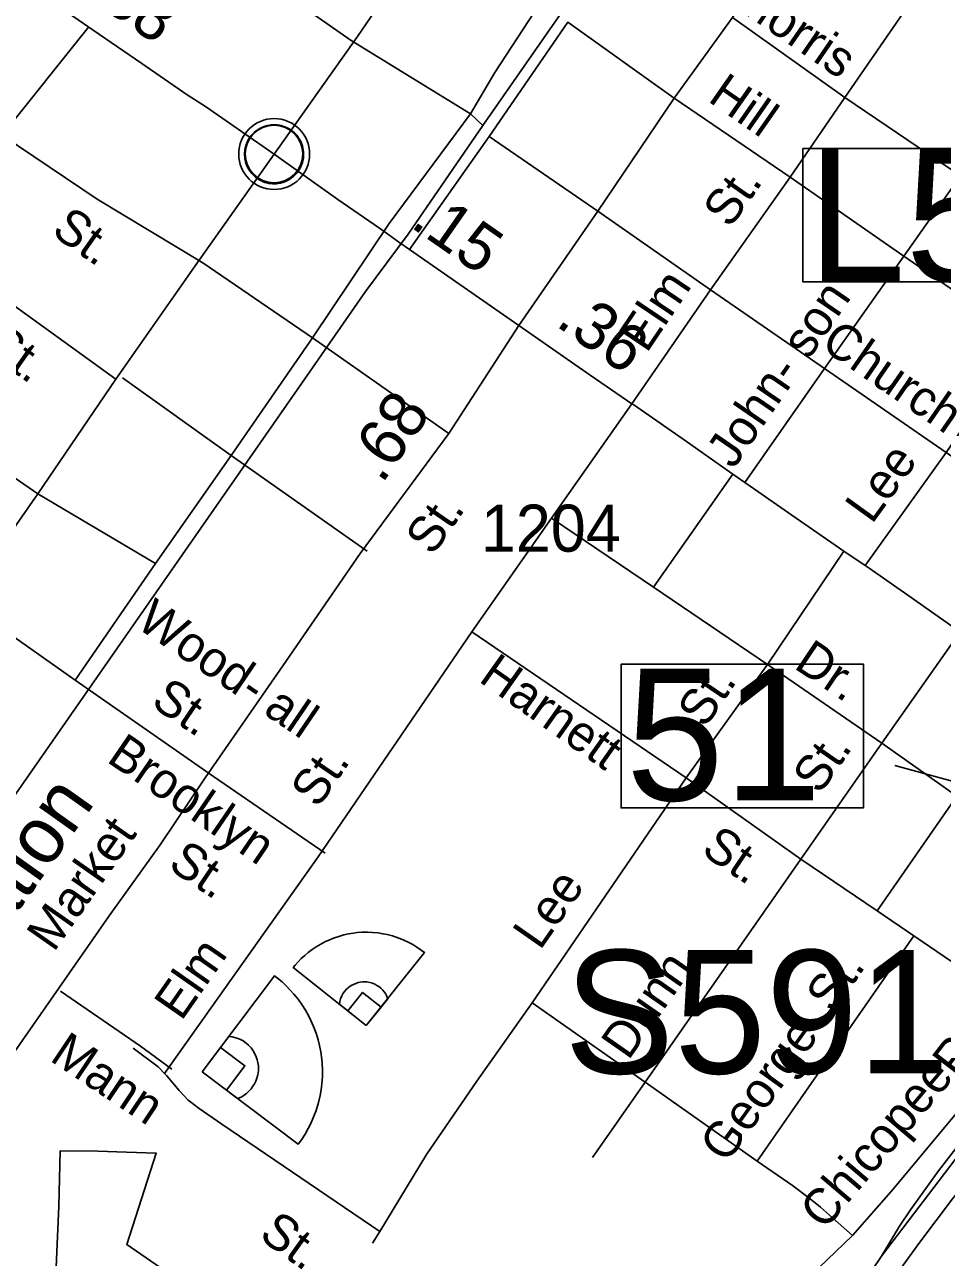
# Model space of a CAD drawing. Extents: x 2082433 to 2279600, y 546599 to 755198.
# Drawn here: x 2133782 to 2136223, y 591331 to 594609 of the extents above; entities that cross this region are included whole.
import ezdxf

# ---------------------------------------------------------------- set-up
doc = ezdxf.new("R2010")
doc.units = 0
for name, color, linetype in [('Exist Boundary Political City Limit New', 7, 'Continuous'), ('Exist Civil Demographics Community CELL', 7, 'Continuous'), ('Exist Cultural Recreational Baseball or SoftBall Diamond CELL', 7, 'Continuous'), ('Exist Railroad Mainline', 7, 'Continuous'), ('Exist Railroad Mainline Label', 7, 'Continuous'), ('Exist Road Non-System Type 51', 7, 'Continuous'), ('Exist Road Non-System Type 51 Label', 7, 'Continuous'), ('Exist Road Primary Interstate Divided Center Attributed', 7, 'Continuous'), ('Exist Road Primary Interstate Ramp 1 Lane Attributed', 7, 'Continuous'), ('Exist Road Primary Interstate Structure Cantilever Sign Number Label', 7, 'Continuous'), ('Exist Road Primary Interstate Structure Ovrhead Sign Number Label', 7, 'Continuous'), ('Exist Road Primary NC Attributed', 7, 'Continuous'), ('Exist Road Primary NC Service Mileage Hundredths English Label', 7, 'Continuous'), ('Exist Road Primary NC Structure Standard Bridge Number Label', 7, 'Continuous'), ('Exist Road Primary US Attributed', 7, 'Continuous'), ('Exist Road Secondary Mileage Hundredths English Label', 7, 'Continuous'), ('Exist Road Secondary Type 51 Attributed', 7, 'Continuous'), ('Exist Road Secondary Type 51 Label', 7, 'Continuous'), ('Exist Road Secondary Type 51 Number Label', 7, 'Continuous'), ('Map Preparation Boundary City Limit Buffer Line', 7, 'Continuous')]:
    doc.layers.add(name, color=color, linetype=linetype)

msp = doc.modelspace()

# ---------------------------------------------------------------- linework, layer by layer
at = {"layer": 'Exist Boundary Political City Limit New'}
msp.add_lwpolyline([(2133279.2, 591145.2), (2133450.5, 591390), (2133857.2, 591103.3), (2133872.8, 591467.7), (2133876.8, 591614.2), (2133976.5, 591613.6), (2134053.2, 591610.8), (2134132, 591608.2), (2134053.8, 591365.5), (2134411.2, 591119)], dxfattribs=at)
at = {"layer": 'Exist Civil Demographics Community CELL'}
msp.add_lwpolyline([(2134368.1, 594277.6), (2134369.1, 594283.2), (2134370.8, 594289.8), (2134373.8, 594297), (2134376.7, 594302.7), (2134380, 594308.4), (2134383.8, 594313.6), (2134387.7, 594317.9), (2134392.3, 594322.5), (2134397.9, 594327.1), (2134403.3, 594330.8), (2134408.2, 594333.6), (2134413.2, 594336.1), (2134418.7, 594338.4), (2134424.3, 594340.2), (2134428.7, 594341.4), (2134433.5, 594342.1), (2134437.6, 594342.8), (2134444, 594343.1), (2134448.4, 594343), (2134454.1, 594342.7), (2134459, 594342), (2134463.9, 594341), (2134468.9, 594339.6), (2134474.1, 594337.7), (2134480.7, 594334.7), (2134487, 594331.2), (2134492.1, 594327.7), (2134497.2, 594323.7), (2134500.5, 594320.6), (2134504.7, 594316.2), (2134508.5, 594311.5), (2134511.6, 594306.9), (2134514.7, 594301.9), (2134517.2, 594296.7), (2134519.2, 594291.7), (2134520.8, 594286.7), (2134522.1, 594282.1), (2134523.1, 594276), (2134523.8, 594271.3), (2134524, 594265.3), (2134523.9, 594259.6), (2134523.3, 594253.9), (2134522.3, 594248.4), (2134520.7, 594242.2), (2134518.8, 594236.4), (2134516.5, 594231.3), (2134513.4, 594225.3), (2134510.1, 594220), (2134506.6, 594215.3), (2134502.4, 594210.6), (2134497.1, 594205.6), (2134492.1, 594201.5), (2134487.1, 594198), (2134482.8, 594195.5), (2134476, 594192.3), (2134468.8, 594189.6), (2134462.9, 594188.1), (2134456.3, 594186.8), (2134451.8, 594186.3), (2134447.3, 594186.1), (2134441.7, 594186.1), (2134437.5, 594186.5), (2134431.8, 594187.2), (2134425.9, 594188.5), (2134421.3, 594189.8), (2134416.2, 594191.7), (2134411.6, 594193.7), (2134407.7, 594196), (2134400.8, 594200), (2134395.3, 594204.3), (2134390.4, 594208.8), (2134385.9, 594213.6), (2134382.7, 594217.6), (2134379.7, 594221.8), (2134375.6, 594228.9), (2134373.9, 594232.4), (2134372.2, 594236.4), (2134369.6, 594244.6), (2134368.1, 594251.7), (2134367.4, 594256.8), (2134367.1, 594263.2), (2134367, 594267.9), (2134367.6, 594274.3)], close=True, dxfattribs=at)
for centre, radius in [((2134445.7, 594265.2), 94.3), ((2134445.4, 594265.5), 76.7)]:
    msp.add_circle(centre, radius, dxfattribs=at)
at = {"layer": 'Exist Cultural Recreational Baseball or SoftBall Diamond CELL'}
for points in [[(2134690.7, 591947.5), (2134496.5, 592102.5), (2134501.2, 592108.2), (2134509.6, 592117.6), (2134517.6, 592125.8), (2134526.8, 592134.1), (2134535.7, 592141.6), (2134546.3, 592149.7), (2134557.3, 592157.3), (2134569.5, 592164.4), (2134580.8, 592170.4), (2134591.1, 592175.2), (2134603.6, 592180.1), (2134617.6, 592185), (2134631.3, 592188.8), (2134643, 592191.3), (2134656.7, 592193.7), (2134666.8, 592194.9), (2134678.9, 592195.8), (2134695.2, 592196), (2134707.5, 592195.5), (2134722.3, 592194.1), (2134734.7, 592192.1), (2134746.4, 592189.6), (2134760.8, 592186), (2134777, 592180.5), (2134789, 592175.9), (2134803.8, 592168.8), (2134814.4, 592163.1), (2134825.3, 592156.4), (2134837, 592148.5), (2134845.8, 592141.6)], [(2134254.5, 591824.7), (2134446.7, 592080), (2134454.2, 592074.2), (2134466.6, 592063.8), (2134477.3, 592053.7), (2134488.4, 592042.2), (2134498.4, 592031.1), (2134509.1, 592017.7), (2134519.3, 592003.9), (2134528.9, 591988.5), (2134537, 591974.1), (2134543.5, 591961.1), (2134550.3, 591945.2), (2134557.1, 591927.4), (2134562.4, 591909.9), (2134566.2, 591895), (2134569.7, 591877.5), (2134571.7, 591864.5), (2134573.2, 591849), (2134574.1, 591828.1), (2134573.9, 591812.2), (2134572.6, 591793.2), (2134570.5, 591777.2), (2134567.8, 591762), (2134563.7, 591743.4), (2134557.1, 591722.3), (2134551.6, 591706.8), (2134543, 591687.5), (2134536.1, 591673.6), (2134527.9, 591659.3), (2134518.2, 591644.1), (2134509.7, 591632.5)], [(2134690.7, 591947.5), (2134619, 592004.6), (2134619.9, 592011.4), (2134622.1, 592019), (2134625.6, 592027), (2134629.4, 592033.7), (2134633.7, 592039.6), (2134638.4, 592044.7), (2134644, 592049.8), (2134650.3, 592054.1), (2134656.3, 592057.2), (2134662.6, 592060), (2134669.3, 592062), (2134674.6, 592062.9), (2134681.6, 592063.7), (2134688.1, 592063.6), (2134691.8, 592063.6), (2134700.5, 592062), (2134706.8, 592060.1), (2134713.3, 592057.7), (2134718.8, 592054.7), (2134723.6, 592051.4), (2134729, 592047.2), (2134733.8, 592042.8), (2134738.3, 592037.5), (2134741.5, 592032.6), (2134744.5, 592027.5), (2134746.6, 592022.8), (2134748, 592019.1)], [(2134690.7, 591947.5), (2134730, 591996.7), (2134680.8, 592036), (2134641.5, 591986.8)], [(2134254.5, 591824.7), (2134325.3, 591919), (2134334.1, 591918), (2134343.9, 591915.5), (2134354.4, 591911.4), (2134363.1, 591906.7), (2134370.8, 591901.3), (2134377.5, 591895.6), (2134384.3, 591888.5), (2134390, 591880.6), (2134394.3, 591873), (2134398, 591865), (2134400.9, 591856.4), (2134402.3, 591849.6), (2134403.6, 591840.6), (2134403.7, 591832.4), (2134403.8, 591827.5), (2134402.1, 591816.3), (2134399.8, 591808.2), (2134396.9, 591799.7), (2134393.4, 591792.6), (2134389.2, 591786.3), (2134384.1, 591779.1), (2134378.6, 591772.9), (2134371.9, 591766.9), (2134365.8, 591762.6), (2134359.3, 591758.5), (2134353.4, 591755.7), (2134348.6, 591753.8)], [(2134254.5, 591824.7), (2134319.2, 591776), (2134367.9, 591840.7), (2134303.2, 591889.4)]]:
    msp.add_lwpolyline(points, close=True, dxfattribs=at)
at = {"layer": 'Exist Railroad Mainline'}
for points in [[(2134527.2, 593667.5), (2134688.3, 593900), (2134802.1, 594052.2), (2135000.2, 594341.2), (2135424.7, 594949.7), (2135576, 595167.7), (2135707.1, 595359.6), (2135981.5, 595757.3), (2136253.8, 596138.9), (2136427.3, 596379.2), (2136632.7, 596694), (2136796.3, 596934.6), (2136870.1, 597038.6), (2137144.2, 597427.7)], [(2134527.2, 593667.5), (2133267.5, 591860.5)]]:
    msp.add_lwpolyline(points, dxfattribs=at)
at = {"layer": 'Exist Road Non-System Type 51'}
for p, q in [((2134470.5, 594693), (2134650.5, 594567.4)), ((2133951.6, 594603), (2133722.7, 594315.8)), ((2134650.5, 594567.4), (2134967.6, 594372.1)), ((2134967.6, 594372.1), (2134751.5, 594080.5)), ((2134967.6, 594372.1), (2135000.2, 594341.2)), ((2135017.6, 594312.2), (2134806, 594011)), ((2135817.5, 594203.3), (2135606.3, 593904.3)), ((2135817.5, 594203.3), (2136119.9, 593993.8)), ((2136119.9, 593993.8), (2136271.1, 594207.4)), ((2134547.4, 593776.9), (2134751.5, 594080.5)), ((2133534.8, 594019.8), (2134024.5, 593666.6)), ((2134255.9, 593975.9), (2134547.4, 593776.9)), ((2135606.3, 593904.3), (2135397.1, 593601.4)), ((2134547.4, 593776.9), (2134331.5, 593463.3)), ((2134547.4, 593776.9), (2134910.2, 593522.2)), ((2133310.7, 593708.1), (2133816.9, 593362.1)), ((2135909.5, 593694.6), (2135697.6, 593391.7)), ((2134042.5, 593669.9), (2134331.5, 593463.3)), ((2134331.5, 593463.3), (2134130, 593176)), ((2134331.5, 593463.3), (2134693.3, 593209.2)), ((2135454.5, 593113.5), (2135665.3, 593414)), ((2133816.9, 593362.1), (2134130, 593176)), ((2135758, 592907.4), (2135960.9, 593209.6)), ((2134130, 593176), (2133916.4, 592866.4)), ((2133631.7, 593067.1), (2133916.4, 592866.4)), ((2133916.4, 592866.4), (2134284.2, 592609.8)), ((2134284.2, 592609.8), (2134581.7, 592406.5)), ((2134562.7, 592396.5), (2134153.9, 591820.4)), ((2135432.4, 591797.6), (2135292.4, 591597.3))]:
    msp.add_line(p, q, dxfattribs=at)
for points in [[(2136360.5, 594987.6), (2136161.1, 594702.9), (2135859, 594914.7), (2135664.4, 594628.4), (2135509.8, 594413.7), (2135817.5, 594203.3), (2135963.5, 594415.2), (2136161.1, 594702.9), (2136470, 594492.9)], [(2135151.6, 594663.4), (2135032.5, 594482), (2134967.6, 594372.1)], [(2135509.8, 594413.7), (2135226.6, 594615.6), (2135017.6, 594312.2)], [(2135664.4, 594628.4), (2135963.5, 594415.2), (2136271.1, 594207.4)], [(2135509.8, 594413.7), (2135306.6, 594113.2), (2135017.6, 594312.2)], [(2133722.7, 594315.8), (2133975.4, 594144.9), (2134255.9, 593975.9)], [(2135909.5, 593694.6), (2135606.3, 593904.3), (2135306.6, 594113.2), (2135096.4, 593809.1)], [(2136828.1, 593056.7), (2136532.1, 593262.3), (2136233, 593471.3), (2135909.5, 593694.6), (2136119.9, 593993.8), (2136438.5, 593774.1), (2136233, 593471.3), (2136016.9, 593171.5)], [(2135397.1, 593601.4), (2135183.4, 593297.3), (2134971.1, 592994.8), (2134562.7, 592396.5)], [(2135183.4, 593297.3), (2135454.5, 593113.5), (2135758, 592907.4), (2136061.9, 592698.6), (2135846, 592390.2), (2135541.1, 592606.3), (2135131.8, 592008), (2135432.4, 591797.6), (2135846, 592390.2), (2136049.5, 592253)], [(2135758, 592907.4), (2135541.1, 592606.3), (2134971.1, 592994.8)], [(2136263.3, 592985.9), (2136061.9, 592698.6), (2136261.4, 592557.4), (2136049.5, 592253), (2136146.6, 592186.7), (2136388.3, 592021.5), (2136406.7, 592003.6), (2136417.5, 591987.7), (2136423.9, 591975), (2136426.5, 591961), (2136427.1, 591945.7), (2136423.9, 591927.3), (2136416.9, 591910.1), (2136405.5, 591889.8), (2136091.8, 591512.5)], [(2135432.4, 591797.6), (2135730.1, 591587.2), (2136146.6, 592186.7)], [(2134173.5, 591832), (2134090.5, 591893.1), (2133877.8, 592038.9)], [(2135131.8, 592008), (2134984.2, 591800.1), (2134851.1, 591604.7), (2134726.6, 591400.2), (2134707.5, 591369)], [(2134726.6, 591400.2), (2134306.1, 591685.2), (2134246, 591727.2), (2134217.4, 591749.1), (2134193.2, 591775.2), (2134160.1, 591814), (2134153.9, 591820.4), (2134137.2, 591838.2), (2134070.4, 591887.2)], [(2135730.1, 591587.2), (2135824.2, 591522.3), (2135871.2, 591486.7), (2135898.6, 591464.4), (2135922.1, 591443.4), (2135983.5, 591389.9)], [(2136091.8, 591512.5), (2135983.5, 591389.9), (2135893.8, 591303.4), (2135849.9, 591264.6), (2135769.1, 591198.4), (2135714.4, 591158.4), (2135672.4, 591129.7), (2135599.2, 591083.9), (2135338.4, 590933.2)]]:
    msp.add_lwpolyline(points, dxfattribs=at)
at = {"layer": 'Exist Road Primary Interstate Divided Center Attributed'}
for points in [[(2136058.4, 591226.9), (2136162.3, 591371.6), (2136249.7, 591486.6), (2136345.7, 591606), (2136444.5, 591725.4), (2136602.6, 591902.1), (2136761.2, 592065.1), (2136876.8, 592177.6), (2136945.6, 592246), (2137075.5, 592362.5)], [(2136461.2, 591834.7), (2136386.5, 591749.2), (2136270.5, 591610.4), (2136061, 591334.6), (2135983.6, 591220.5)]]:
    msp.add_lwpolyline(points, dxfattribs=at)
at = {"layer": 'Exist Road Primary Interstate Ramp 1 Lane Attributed'}
msp.add_lwpolyline([(2136360.9, 591746.1), (2136309.4, 591685), (2136273.8, 591640.5), (2136212.1, 591561.6), (2136137.6, 591457.9), (2136109, 591414.6), (2136061, 591334.6)], dxfattribs=at)
at = {"layer": 'Exist Road Primary Interstate Structure Cantilever Sign Number Label'}
msp.add_lwpolyline([(2135851.6, 594280.3), (2137119.6, 594280.3), (2137119.6, 593925.3), (2135851.6, 593925.3)], close=True, dxfattribs=at)
at = {"layer": 'Exist Road Primary NC Attributed'}
for points in [[(2132810.2, 595395), (2133006.9, 595258.9), (2133106.5, 595191.3), (2133369.9, 595007.7), (2133594, 594851), (2133737.8, 594751.4), (2133924.4, 594622.1), (2133964, 594594.2), (2134093.8, 594505.8), (2134214.5, 594422.3), (2134262.9, 594391.5), (2134445.7, 594265.2)], [(2134779.5, 594029.4), (2134750.6, 594050.4), (2134725.9, 594067.7), (2134615, 594144.1), (2134445.7, 594265.2)], [(2135096.4, 593809.1), (2134939.8, 593918.4), (2134806, 594011), (2134779.5, 594029.4)], [(2136613.6, 592734.1), (2136323.6, 592953), (2136316.1, 592958.9), (2136274.3, 592991), (2136130.8, 593092.5), (2136028.2, 593163.9), (2136016.9, 593171.5), (2135960.9, 593209.6), (2135822.7, 593304.6), (2135711.8, 593381.9), (2135697.6, 593391.7), (2135665.3, 593414), (2135656.5, 593419.9), (2135542.2, 593500.6), (2135401.9, 593598.2), (2135397.1, 593601.4), (2135286.3, 593676.9), (2135096.4, 593809.1)]]:
    msp.add_lwpolyline(points, dxfattribs=at)
at = {"layer": 'Exist Road Primary NC Structure Standard Bridge Number Label'}
msp.add_line((2136869.8, 592425.8), (2136096, 592639.7), dxfattribs=at)
msp.add_lwpolyline([(2135368.4, 592909), (2136012.6, 592909), (2136012.6, 592526.7), (2135368.4, 592526.7)], close=True, dxfattribs=at)
at = {"layer": 'Exist Road Primary US Attributed'}
for points in [[(2134445.7, 594265.2), (2134667.5, 594577.9), (2134863.5, 594865), (2135067, 595163.9), (2135386, 595631.6), (2135509.5, 595808.6), (2135687.7, 596070.9), (2135802.4, 596234.8), (2135938.3, 596427.7), (2135988.9, 596499.4), (2136097.7, 596650.2), (2136152, 596703.9)], [(2132822.2, 591830.9), (2132955.7, 592085.9), (2133011.1, 592192.7), (2133064.5, 592285.6), (2133189, 592459.6), (2133400.6, 592760.2), (2133603.3, 593055.6), (2133816.9, 593362.1), (2134024.5, 593666.6), (2134235.7, 593968.3), (2134445.7, 594265.2)]]:
    msp.add_lwpolyline(points, dxfattribs=at)
at = {"layer": 'Exist Road Secondary Type 51 Attributed'}
msp.add_lwpolyline([(2133710.2, 589573.5), (2133490.3, 589841.6), (2133132.9, 590269.7), (2132931.7, 590512.9), (2132882.3, 590569.3), (2132868.4, 590592), (2132871.4, 590604.8), (2132910.4, 590665.2), (2132978.6, 590759.1), (2133439.4, 591423.5), (2133638.1, 591711.2), (2133858.6, 592026.5), (2134006.9, 592239.1), (2134142.3, 592427.9), (2134261.9, 592606.9), (2134468.6, 592904.5), (2134674.2, 593203.1), (2134910.2, 593522.2), (2135096.4, 593809.1)], dxfattribs=at)
at = {"layer": 'Map Preparation Boundary City Limit Buffer Line'}
msp.add_lwpolyline([(2133279.2, 591145.2), (2133450.5, 591390), (2133857.2, 591103.3), (2133872.8, 591467.7), (2133876.8, 591614.2), (2133976.5, 591613.6), (2134053.2, 591610.8), (2134132, 591608.2), (2134053.8, 591365.5), (2134411.2, 591119)], dxfattribs=at)

# ---------------------------------------------------------------- texts
at = {"layer": 'Exist Railroad Mainline Label'}
msp.add_text('Transportation', height=150, rotation=54.6123, dxfattribs=at).set_placement((2133222.2, 591486.2))
at = {"layer": 'Exist Road Non-System Type 51 Label'}
for s, rotation, p in [('Morris', 325.5045, (2135659.9, 594662.5)), ('Hill', 325.1168, (2135596.1, 594407.4)), ('St.', 54.8961, (2135657.9, 594065)), ('St.', 324.9227, (2133850.1, 594053.1)), ('Elm', 56.0482, (2135436.1, 593733.6)), ('John- son', 55.5806, (2135667.2, 593425.1)), ('St.', 324.9509, (2133670.5, 593741.7)), ('Church', 325.3683, (2135895.5, 593751.4)), ('Lee', 54.1138, (2136035.1, 593278.5)), ('Wood- all', 325.8279, (2134075.1, 593008.9)), ('Dr.', 326.1156, (2135824.8, 592899.9)), ('Harnett', 324.7392, (2134986.4, 592864.6)), ('St.', 55.8611, (2135591.1, 592735.6)), ('St.', 326.0057, (2134114.6, 592799.6)), ('Brooklyn', 325.5977, (2133997, 592651)), ('St.', 55.2029, (2135896.6, 592559.7)), ('St.', 55.6727, (2134562.3, 592523)), ('St.', 326.0057, (2135577.9, 592406.1)), ('St.', 326.0057, (2134159.9, 592367.4)), ('Lee', 55.1217, (2135152.6, 592145.4)), ('Elm', 55.0982, (2134198.9, 591957.4)), ('Dunn', 55.1108, (2135387.5, 591852.8)), ('St.', 55.3461, (2135931.9, 591978.2)), ('Rd.', 52.2558, (2136264.3, 591802.8)), ('George', 54.1926, (2135648.7, 591578.4)), ('Mann', 326.2742, (2133845.7, 591856.4)), ('Chicopee', 49.7134, (2135909.2, 591400.9)), ('St.', 324.3074, (2134401.8, 591383.4))]:
    msp.add_text(s, height=95, rotation=rotation, dxfattribs=at).set_placement(p)
at = {"layer": 'Exist Road Primary Interstate Structure Cantilever Sign Number Label'}
msp.add_text('L588', height=350, dxfattribs=at).set_placement((2135864.1, 593927.4))
at = {"layer": 'Exist Road Primary Interstate Structure Ovrhead Sign Number Label'}
msp.add_text('S591', height=328.08, dxfattribs=at).set_placement((2135216.9, 591820.3))
at = {"layer": 'Exist Road Primary NC Service Mileage Hundredths English Label'}
msp.add_text('.38', height=125, rotation=325.7322, dxfattribs=at).set_placement((2133942.2, 594684.7))
at = {"layer": 'Exist Road Primary NC Structure Standard Bridge Number Label'}
msp.add_text('51', height=350, dxfattribs=at).set_placement((2135381, 592546.5))
at = {"layer": 'Exist Road Secondary Mileage Hundredths English Label'}
for s, rotation, p in [('.15', 325.12, (2134804.3, 594073.4)), ('.36', 324.4701, (2135191, 593810.9)), ('.68', 55.3261, (2134732.4, 593385.6))]:
    msp.add_text(s, height=125, rotation=rotation, dxfattribs=at).set_placement(p)
at = {"layer": 'Exist Road Secondary Type 51 Label'}
for s, rotation, p in [('St.', 55.3261, (2134867.2, 593194.2)), ('Market', 54.9731, (2133859.6, 592140.5))]:
    msp.add_text(s, height=95, rotation=rotation, dxfattribs=at).set_placement(p)
at = {"layer": 'Exist Road Secondary Type 51 Number Label'}
msp.add_text('1204', height=125, dxfattribs=at).set_placement((2134995.4, 593207.9))

doc.saveas('drawing.dxf')
